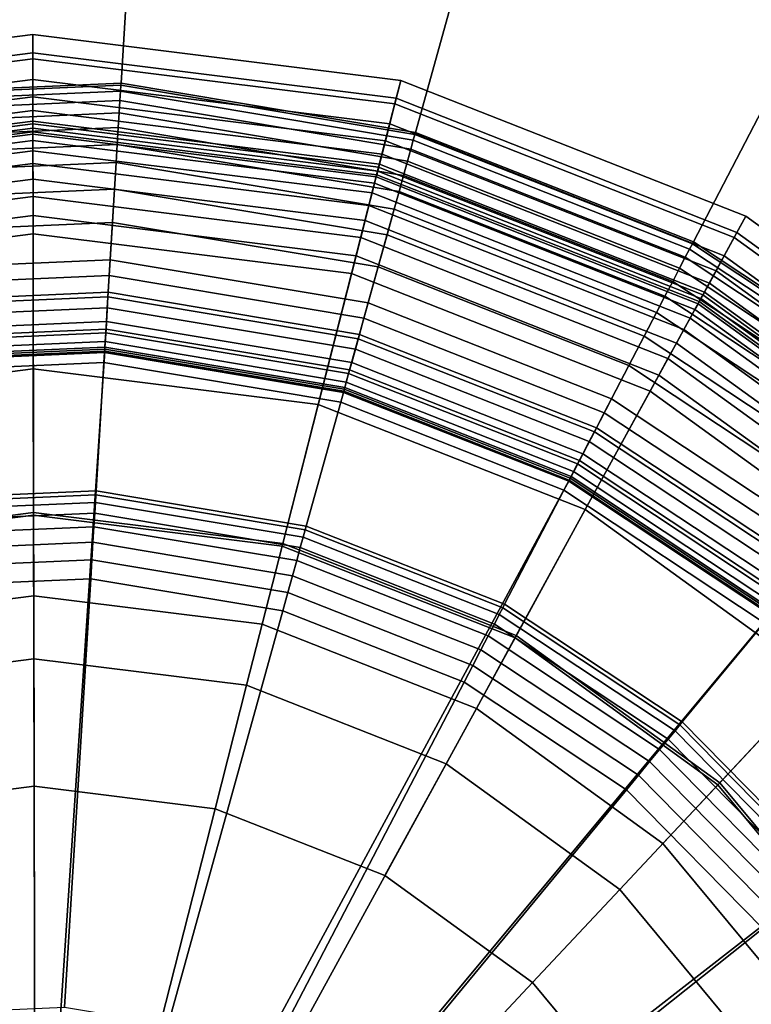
# Model space of a CAD drawing. Extents: x -43.1 to 43.1, y -41.3 to 41.3.
# Tile 461 of 656: x 17.833 to 18.437, y 4.83 to 5.642. Entities that reach past the tile are written whole.
import ezdxf

# ---------------------------------------------------------------- set-up
doc = ezdxf.new("R2010")
doc.units = 0
for name, color, linetype in [('LAMP', 7, 'CONTINUOUS'), ('LAMP_SUPPORT', 18, 'CONTINUOUS'), ('METAL_BASE', 254, 'CONTINUOUS')]:
    doc.layers.add(name, color=color, linetype=linetype)

msp = doc.modelspace()

# ---------------------------------------------------------------- linework, layer by layer
at = {"layer": 'LAMP'}
for points in [[(17.5408, 5.5912, 51.8637), (17.8442, 5.63, 51.8637), (17.8442, 5.6148, 51.9815), (17.5446, 5.5764, 51.9815)], [(17.5458, 5.5718, 51.6079), (17.8442, 5.61, 51.6079), (17.8442, 5.63, 51.8637), (17.5408, 5.5912, 51.8637)], [(17.8442, 5.63, 51.8637), (18.1477, 5.5922, 51.8637), (18.1439, 5.5774, 51.9815), (17.8442, 5.6148, 51.9815)], [(17.8442, 5.61, 51.6079), (18.1427, 5.5728, 51.6079), (18.1477, 5.5922, 51.8637), (17.8442, 5.63, 51.8637)], [(17.5446, 5.5764, 51.9815), (17.8442, 5.6148, 51.9815), (17.8443, 5.5562, 52.1042), (17.5593, 5.5196, 52.1042)], [(17.8442, 5.6148, 51.9815), (18.1439, 5.5774, 51.9815), (18.1294, 5.5206, 52.1042), (17.8443, 5.5562, 52.1042)], [(17.5501, 5.5552, 51.3235), (17.8442, 5.5928, 51.3235), (17.8442, 5.61, 51.6079), (17.5458, 5.5718, 51.6079)], [(17.8442, 5.5928, 51.3235), (18.1385, 5.5562, 51.3235), (18.1427, 5.5728, 51.6079), (17.8442, 5.61, 51.6079)], [(17.5537, 5.5414, 51.0232), (17.8443, 5.5786, 51.0232), (17.8442, 5.5928, 51.3235), (17.5501, 5.5552, 51.3235)], [(17.8443, 5.5786, 51.0232), (18.135, 5.5424, 51.0232), (18.1385, 5.5562, 51.3235), (17.8442, 5.5928, 51.3235)], [(18.1427, 5.5728, 51.6079), (18.4226, 5.4625, 51.6079), (18.4323, 5.4801, 51.8637), (18.1477, 5.5922, 51.8637)], [(18.1477, 5.5922, 51.8637), (18.4323, 5.4801, 51.8637), (18.4249, 5.4667, 51.9815), (18.1439, 5.5774, 51.9815)], [(17.5565, 5.5303, 50.7202), (17.8443, 5.5672, 50.7202), (17.8443, 5.5786, 51.0232), (17.5537, 5.5414, 51.0232)], [(17.8443, 5.5672, 50.7202), (18.1322, 5.5313, 50.7202), (18.135, 5.5424, 51.0232), (17.8443, 5.5786, 51.0232)], [(18.1439, 5.5774, 51.9815), (18.4249, 5.4667, 51.9815), (18.3968, 5.4153, 52.1042), (18.1294, 5.5206, 52.1042)], [(18.1385, 5.5562, 51.3235), (18.4144, 5.4475, 51.3235), (18.4226, 5.4625, 51.6079), (18.1427, 5.5728, 51.6079)], [(17.5587, 5.522, 50.4272), (17.8443, 5.5586, 50.4272), (17.8443, 5.5672, 50.7202), (17.5565, 5.5303, 50.7202)], [(17.8443, 5.5586, 50.4272), (18.13, 5.523, 50.4272), (18.1322, 5.5313, 50.7202), (17.8443, 5.5672, 50.7202)], [(17.5601, 5.5164, 50.1573), (17.8443, 5.5528, 50.1573), (17.8443, 5.5586, 50.4272), (17.5587, 5.522, 50.4272)], [(17.5593, 5.5196, 52.1042), (17.8443, 5.5562, 52.1042), (17.8444, 5.4655, 52.2234), (17.582, 5.4319, 52.2234)], [(17.8443, 5.5528, 50.1573), (18.1286, 5.5173, 50.1573), (18.13, 5.523, 50.4272), (17.8443, 5.5586, 50.4272)], [(17.8443, 5.5562, 52.1042), (18.1294, 5.5206, 52.1042), (18.107, 5.4328, 52.2234), (17.8444, 5.4655, 52.2234)], [(18.135, 5.5424, 51.0232), (18.4076, 5.435, 51.0232), (18.4144, 5.4475, 51.3235), (18.1385, 5.5562, 51.3235)], [(17.5609, 5.5134, 49.9233), (17.8443, 5.5497, 49.9233), (17.8443, 5.5528, 50.1573), (17.5601, 5.5164, 50.1573)], [(17.5614, 5.5115, 49.9082), (17.8443, 5.5477, 49.9082), (17.8443, 5.5497, 49.9233), (17.5609, 5.5134, 49.9233)], [(17.5627, 5.5064, 49.8943), (17.8443, 5.5425, 49.8943), (17.8443, 5.5477, 49.9082), (17.5614, 5.5115, 49.9082)], [(17.8443, 5.5497, 49.9233), (18.1278, 5.5144, 49.9233), (18.1286, 5.5173, 50.1573), (17.8443, 5.5528, 50.1573)], [(17.8443, 5.5477, 49.9082), (18.1274, 5.5125, 49.9082), (18.1278, 5.5144, 49.9233), (17.8443, 5.5497, 49.9233)], [(17.8443, 5.5425, 49.8943), (18.1261, 5.5074, 49.8943), (18.1274, 5.5125, 49.9082), (17.8443, 5.5477, 49.9082)], [(17.5648, 5.4984, 49.8822), (17.8443, 5.5342, 49.8822), (17.8443, 5.5425, 49.8943), (17.5627, 5.5064, 49.8943)], [(17.8443, 5.5342, 49.8822), (18.124, 5.4994, 49.8822), (18.1261, 5.5074, 49.8943), (17.8443, 5.5425, 49.8943)], [(18.1322, 5.5313, 50.7202), (18.4021, 5.425, 50.7202), (18.4076, 5.435, 51.0232), (18.135, 5.5424, 51.0232)], [(17.5674, 5.488, 49.8722), (17.8443, 5.5235, 49.8722), (17.8443, 5.5342, 49.8822), (17.5648, 5.4984, 49.8822)], [(17.8443, 5.5235, 49.8722), (18.1214, 5.489, 49.8722), (18.124, 5.4994, 49.8822), (17.8443, 5.5342, 49.8822)], [(18.13, 5.523, 50.4272), (18.398, 5.4174, 50.4272), (18.4021, 5.425, 50.7202), (18.1322, 5.5313, 50.7202)], [(17.5706, 5.4757, 49.8647), (17.8444, 5.5107, 49.8647), (17.8443, 5.5235, 49.8722), (17.5674, 5.488, 49.8722)], [(17.8444, 5.5107, 49.8647), (18.1182, 5.4766, 49.8647), (18.1214, 5.489, 49.8722), (17.8443, 5.5235, 49.8722)], [(18.1286, 5.5173, 50.1573), (18.3952, 5.4123, 50.1573), (18.398, 5.4174, 50.4272), (18.13, 5.523, 50.4272)], [(18.1294, 5.5206, 52.1042), (18.3968, 5.4153, 52.1042), (18.3533, 5.3358, 52.2234), (18.107, 5.4328, 52.2234)], [(18.1274, 5.5125, 49.9082), (18.3928, 5.408, 49.9082), (18.3937, 5.4097, 49.9233), (18.1278, 5.5144, 49.9233)], [(18.1278, 5.5144, 49.9233), (18.3937, 5.4097, 49.9233), (18.3952, 5.4123, 50.1573), (18.1286, 5.5173, 50.1573)], [(17.5743, 5.4617, 49.8601), (17.8444, 5.4963, 49.8601), (17.8444, 5.5107, 49.8647), (17.5706, 5.4757, 49.8647)], [(17.8444, 5.4963, 49.8601), (18.1147, 5.4626, 49.8601), (18.1182, 5.4766, 49.8647), (17.8444, 5.5107, 49.8647)], [(18.124, 5.4994, 49.8822), (18.3863, 5.3961, 49.8822), (18.3902, 5.4033, 49.8943), (18.1261, 5.5074, 49.8943)], [(18.1261, 5.5074, 49.8943), (18.3902, 5.4033, 49.8943), (18.3928, 5.408, 49.9082), (18.1274, 5.5125, 49.9082)], [(18.1214, 5.489, 49.8722), (18.3811, 5.3867, 49.8722), (18.3863, 5.3961, 49.8822), (18.124, 5.4994, 49.8822)], [(17.5782, 5.4466, 49.8588), (17.8444, 5.4807, 49.8588), (17.8444, 5.4963, 49.8601), (17.5743, 5.4617, 49.8601)], [(17.8444, 5.4807, 49.8588), (18.1108, 5.4475, 49.8588), (18.1147, 5.4626, 49.8601), (17.8444, 5.4963, 49.8601)], [(18.1182, 5.4766, 49.8647), (18.375, 5.3755, 49.8647), (18.3811, 5.3867, 49.8722), (18.1214, 5.489, 49.8722)], [(17.6395, 5.2095, 49.8664), (17.8448, 5.2358, 49.8664), (17.8444, 5.4807, 49.8588), (17.5782, 5.4466, 49.8588)], [(17.8448, 5.2358, 49.8664), (18.0503, 5.2102, 49.8664), (18.1108, 5.4475, 49.8588), (17.8444, 5.4807, 49.8588)], [(18.1147, 5.4626, 49.8601), (18.368, 5.3628, 49.8601), (18.375, 5.3755, 49.8647), (18.1182, 5.4766, 49.8647)], [(18.4226, 5.4625, 51.6079), (18.6663, 5.2861, 51.6079), (18.68, 5.3008, 51.8637), (18.4323, 5.4801, 51.8637)], [(18.4323, 5.4801, 51.8637), (18.68, 5.3008, 51.8637), (18.6696, 5.2896, 51.9815), (18.4249, 5.4667, 51.9815)], [(17.582, 5.4319, 52.2234), (17.8444, 5.4655, 52.2234), (17.8446, 5.3542, 52.3306), (17.6098, 5.3241, 52.3306)], [(17.8444, 5.4655, 52.2234), (18.107, 5.4328, 52.2234), (18.0796, 5.325, 52.3306), (17.8446, 5.3542, 52.3306)], [(18.4249, 5.4667, 51.9815), (18.6696, 5.2896, 51.9815), (18.6296, 5.2468, 52.1042), (18.3968, 5.4153, 52.1042)], [(18.1108, 5.4475, 49.8588), (18.3605, 5.3491, 49.8588), (18.368, 5.3628, 49.8601), (18.1147, 5.4626, 49.8601)], [(18.4144, 5.4475, 51.3235), (18.6546, 5.2736, 51.3235), (18.6663, 5.2861, 51.6079), (18.4226, 5.4625, 51.6079)], [(18.0503, 5.2102, 49.8664), (18.2429, 5.1343, 49.8664), (18.3605, 5.3491, 49.8588), (18.1108, 5.4475, 49.8588)], [(18.4076, 5.435, 51.0232), (18.6449, 5.2632, 51.0232), (18.6546, 5.2736, 51.3235), (18.4144, 5.4475, 51.3235)], [(18.107, 5.4328, 52.2234), (18.3533, 5.3358, 52.2234), (18.2998, 5.2382, 52.3306), (18.0796, 5.325, 52.3306)], [(18.4021, 5.425, 50.7202), (18.6371, 5.2549, 50.7202), (18.6449, 5.2632, 51.0232), (18.4076, 5.435, 51.0232)], [(18.398, 5.4174, 50.4272), (18.6312, 5.2486, 50.4272), (18.6371, 5.2549, 50.7202), (18.4021, 5.425, 50.7202)], [(18.3952, 5.4123, 50.1573), (18.6272, 5.2443, 50.1573), (18.6312, 5.2486, 50.4272), (18.398, 5.4174, 50.4272)], [(18.3968, 5.4153, 52.1042), (18.6296, 5.2468, 52.1042), (18.5676, 5.1806, 52.2234), (18.3533, 5.3358, 52.2234)], [(18.3928, 5.408, 49.9082), (18.6238, 5.2407, 49.9082), (18.6251, 5.2421, 49.9233), (18.3937, 5.4097, 49.9233)], [(18.3937, 5.4097, 49.9233), (18.6251, 5.2421, 49.9233), (18.6272, 5.2443, 50.1573), (18.3952, 5.4123, 50.1573)], [(18.3863, 5.3961, 49.8822), (18.6146, 5.2308, 49.8822), (18.6202, 5.2368, 49.8943), (18.3902, 5.4033, 49.8943)], [(18.3902, 5.4033, 49.8943), (18.6202, 5.2368, 49.8943), (18.6238, 5.2407, 49.9082), (18.3928, 5.408, 49.9082)], [(18.3811, 5.3867, 49.8722), (18.6072, 5.223, 49.8722), (18.6146, 5.2308, 49.8822), (18.3863, 5.3961, 49.8822)], [(18.375, 5.3755, 49.8647), (18.5985, 5.2137, 49.8647), (18.6072, 5.223, 49.8722), (18.3811, 5.3867, 49.8722)], [(18.368, 5.3628, 49.8601), (18.5887, 5.2031, 49.8601), (18.5985, 5.2137, 49.8647), (18.375, 5.3755, 49.8647)], [(18.3605, 5.3491, 49.8588), (18.578, 5.1917, 49.8588), (18.5887, 5.2031, 49.8601), (18.368, 5.3628, 49.8601)], [(17.6098, 5.3241, 52.3306), (17.8446, 5.3542, 52.3306), (17.8449, 5.2336, 52.4176), (17.64, 5.2074, 52.4176)], [(17.8446, 5.3542, 52.3306), (18.0796, 5.325, 52.3306), (18.0498, 5.2081, 52.4176), (17.8449, 5.2336, 52.4176)], [(18.2429, 5.1343, 49.8664), (18.4107, 5.0129, 49.8664), (18.578, 5.1917, 49.8588), (18.3605, 5.3491, 49.8588)], [(18.3533, 5.3358, 52.2234), (18.5676, 5.1806, 52.2234), (18.4916, 5.0994, 52.3306), (18.2998, 5.2382, 52.3306)], [(18.0796, 5.325, 52.3306), (18.2998, 5.2382, 52.3306), (18.2419, 5.1324, 52.4176), (18.0498, 5.2081, 52.4176)], [(18.2998, 5.2382, 52.3306), (18.4916, 5.0994, 52.3306), (18.4092, 5.0113, 52.4176), (18.2419, 5.1324, 52.4176)], [(17.6566, 5.1431, 49.367), (17.845, 5.1672, 49.367), (17.8448, 5.2358, 49.8664), (17.6395, 5.2095, 49.8664)], [(17.64, 5.2074, 52.4176), (17.8449, 5.2336, 52.4176), (17.8451, 5.1151, 52.4759), (17.6697, 5.0926, 52.4759)], [(17.845, 5.1672, 49.367), (18.0334, 5.1438, 49.367), (18.0503, 5.2102, 49.8664), (17.8448, 5.2358, 49.8664)], [(17.8449, 5.2336, 52.4176), (18.0498, 5.2081, 52.4176), (18.0205, 5.0933, 52.4759), (17.8451, 5.1151, 52.4759)], [(18.0498, 5.2081, 52.4176), (18.2419, 5.1324, 52.4176), (18.185, 5.0285, 52.4759), (18.0205, 5.0933, 52.4759)], [(18.0334, 5.1438, 49.367), (18.21, 5.0742, 49.367), (18.2429, 5.1343, 49.8664), (18.0503, 5.2102, 49.8664)], [(18.4107, 5.0129, 49.8664), (18.5429, 4.8536, 49.8664), (18.7494, 4.9852, 49.8588), (18.578, 5.1917, 49.8588)], [(17.6566, 5.1431, 49.367), (17.8463, 4.4098, 49.367), (17.845, 5.1672, 49.367)], [(18.0334, 5.1438, 49.367), (17.845, 5.1672, 49.367), (17.8463, 4.4098, 49.367), (18.21, 5.0742, 49.367)], [(17.4802, 5.0729, 49.367), (17.3268, 4.961, 49.367), (17.8463, 4.4098, 49.367), (17.6566, 5.1431, 49.367)], [(18.2419, 5.1324, 52.4176), (18.4092, 5.0113, 52.4176), (18.3282, 4.9248, 52.4759), (18.185, 5.0285, 52.4759)], [(18.21, 5.0742, 49.367), (18.3638, 4.9629, 49.367), (18.4107, 5.0129, 49.8664), (18.2429, 5.1343, 49.8664)], [(17.6697, 5.0926, 52.4759), (17.8451, 5.1151, 52.4759), (17.8452, 5.01, 52.4972), (17.696, 4.9909, 52.4972)], [(17.8451, 5.1151, 52.4759), (18.0205, 5.0933, 52.4759), (17.9945, 4.9914, 52.4972), (17.8452, 5.01, 52.4972)], [(18.0205, 5.0933, 52.4759), (18.185, 5.0285, 52.4759), (18.1345, 4.9363, 52.4972), (17.9945, 4.9914, 52.4972)], [(18.4916, 5.0994, 52.3306), (18.6428, 4.9172, 52.3306), (18.5411, 4.8525, 52.4176), (18.4092, 5.0113, 52.4176)], [(18.3638, 4.9629, 49.367), (18.21, 5.0742, 49.367), (17.8463, 4.4098, 49.367), (18.4851, 4.8168, 49.367)], [(18.185, 5.0285, 52.4759), (18.3282, 4.9248, 52.4759), (18.2564, 4.8481, 52.4972), (18.1345, 4.9363, 52.4972)], [(18.4092, 5.0113, 52.4176), (18.5411, 4.8525, 52.4176), (18.4411, 4.7888, 52.4759), (18.3282, 4.9248, 52.4759)], [(18.3638, 4.9629, 49.367), (18.4851, 4.8168, 49.367), (18.5429, 4.8536, 49.8664), (18.4107, 5.0129, 49.8664)], [(17.5562, 4.9353, 52.4972), (17.696, 4.9909, 52.4972), (17.8452, 5.01, 52.4972), (17.8463, 4.4098, 52.4972)], [(17.8452, 5.01, 52.4972), (17.9945, 4.9914, 52.4972), (17.8463, 4.4098, 52.4972)], [(18.1345, 4.9363, 52.4972), (18.2564, 4.8481, 52.4972), (17.8463, 4.4098, 52.4972), (17.9945, 4.9914, 52.4972)], [(17.2061, 4.8145, 49.367), (17.1255, 4.6426, 49.367), (17.8463, 4.4098, 49.367), (17.3268, 4.961, 49.367)], [(17.4347, 4.8466, 52.4972), (17.5562, 4.9353, 52.4972), (17.8463, 4.4098, 52.4972), (17.339, 4.7305, 52.4972)], [(18.3282, 4.9248, 52.4759), (18.4411, 4.7888, 52.4759), (18.3525, 4.7323, 52.4972), (18.2564, 4.8481, 52.4972)], [(18.3525, 4.7323, 52.4972), (18.4168, 4.5963, 52.4972), (17.8463, 4.4098, 52.4972), (18.2564, 4.8481, 52.4972)]]:
    msp.add_3dface(points, dxfattribs=at)
at = {"layer": 'LAMP_SUPPORT'}
for points in [[(17.917, 5.5899, 46.2099), (17.671, 5.5792, 46.2099), (17.6713, 5.5775, 46.1948), (17.9169, 5.5882, 46.1948)], [(17.917, 5.5899, 49.6738), (17.671, 5.5792, 49.6738), (17.671, 5.5792, 46.2099), (17.917, 5.5899, 46.2099)], [(17.9169, 5.5882, 49.6888), (17.6713, 5.5775, 49.6888), (17.671, 5.5792, 49.6738), (17.917, 5.5899, 49.6738)], [(17.9169, 5.5882, 46.1948), (17.6713, 5.5775, 46.1948), (17.672, 5.5726, 46.181), (17.9166, 5.5832, 46.181)], [(17.9166, 5.5832, 49.7026), (17.672, 5.5726, 49.7026), (17.6713, 5.5775, 49.6888), (17.9169, 5.5882, 49.6888)], [(18.1593, 5.5476, 46.1948), (17.9169, 5.5882, 46.1948), (17.9166, 5.5832, 46.181), (18.158, 5.5429, 46.181)], [(18.158, 5.5428, 49.7026), (17.9166, 5.5832, 49.7026), (17.9169, 5.5882, 49.6888), (18.1593, 5.5476, 49.6888)], [(18.1598, 5.5493, 46.2099), (17.917, 5.5899, 46.2099), (17.9169, 5.5882, 46.1948), (18.1593, 5.5476, 46.1948)], [(18.1593, 5.5476, 49.6888), (17.9169, 5.5882, 49.6888), (17.917, 5.5899, 49.6738), (18.1598, 5.5493, 49.6738)], [(18.1598, 5.5493, 49.6738), (17.917, 5.5899, 49.6738), (17.917, 5.5899, 46.2099), (18.1598, 5.5493, 46.2099)], [(17.9166, 5.5832, 46.181), (17.672, 5.5726, 46.181), (17.6732, 5.5649, 46.1688), (17.9161, 5.5755, 46.1688)], [(17.9161, 5.5755, 49.7148), (17.6732, 5.5649, 49.7148), (17.672, 5.5726, 49.7026), (17.9166, 5.5832, 49.7026)], [(18.158, 5.5429, 46.181), (17.9166, 5.5832, 46.181), (17.9161, 5.5755, 46.1688), (18.1559, 5.5354, 46.1688)], [(18.1559, 5.5354, 49.7148), (17.9161, 5.5755, 49.7148), (17.9166, 5.5832, 49.7026), (18.158, 5.5428, 49.7026)], [(17.9161, 5.5755, 46.1688), (17.6732, 5.5649, 46.1688), (17.6747, 5.5548, 46.1587), (17.9155, 5.5654, 46.1587)], [(17.9155, 5.5654, 49.725), (17.6747, 5.5548, 49.725), (17.6732, 5.5649, 49.7148), (17.9161, 5.5755, 49.7148)], [(18.1559, 5.5354, 46.1688), (17.9161, 5.5755, 46.1688), (17.9155, 5.5654, 46.1587), (18.1532, 5.5256, 46.1587)], [(18.1532, 5.5256, 49.725), (17.9155, 5.5654, 49.725), (17.9161, 5.5755, 49.7148), (18.1559, 5.5354, 49.7148)], [(17.9155, 5.5654, 46.1587), (17.6747, 5.5548, 46.1587), (17.6765, 5.5428, 46.1509), (17.9147, 5.5532, 46.1509)], [(17.9147, 5.5532, 49.7328), (17.6765, 5.5428, 49.7328), (17.6747, 5.5548, 49.725), (17.9155, 5.5654, 49.725)], [(18.1532, 5.5256, 46.1587), (17.9155, 5.5654, 46.1587), (17.9147, 5.5532, 46.1509), (18.15, 5.5138, 46.1509)], [(18.15, 5.5138, 49.7328), (17.9147, 5.5532, 49.7328), (17.9155, 5.5654, 49.725), (18.1532, 5.5256, 49.725)], [(17.9147, 5.5532, 46.1509), (17.6765, 5.5428, 46.1509), (17.6785, 5.5291, 46.146), (17.9139, 5.5394, 46.146)], [(17.9139, 5.5394, 49.7377), (17.6785, 5.5291, 49.7377), (17.6765, 5.5428, 49.7328), (17.9147, 5.5532, 49.7328)], [(18.15, 5.5138, 46.1509), (17.9147, 5.5532, 46.1509), (17.9139, 5.5394, 46.146), (18.1463, 5.5005, 46.146)], [(18.1463, 5.5005, 49.7377), (17.9139, 5.5394, 49.7377), (17.9147, 5.5532, 49.7328), (18.15, 5.5138, 49.7328)], [(18.3881, 5.4575, 46.1948), (18.1593, 5.5476, 46.1948), (18.158, 5.5429, 46.181), (18.3858, 5.4531, 46.181)], [(18.3858, 5.4531, 49.7026), (18.158, 5.5428, 49.7026), (18.1593, 5.5476, 49.6888), (18.3881, 5.4575, 49.6888)], [(18.3889, 5.4591, 46.2099), (18.1598, 5.5493, 46.2099), (18.1593, 5.5476, 46.1948), (18.3881, 5.4575, 46.1948)], [(18.3881, 5.4575, 49.6888), (18.1593, 5.5476, 49.6888), (18.1598, 5.5493, 49.6738), (18.3889, 5.4591, 49.6738)], [(18.3889, 5.4591, 49.6738), (18.1598, 5.5493, 49.6738), (18.1598, 5.5493, 46.2099), (18.3889, 5.4591, 46.2099)], [(17.9139, 5.5394, 46.146), (17.6785, 5.5291, 46.146), (17.6807, 5.5142, 46.1442), (17.913, 5.5244, 46.1442)], [(17.913, 5.5244, 49.7394), (17.6807, 5.5142, 49.7394), (17.6785, 5.5291, 49.7377), (17.9139, 5.5394, 49.7377)], [(18.1463, 5.5005, 46.146), (17.9139, 5.5394, 46.146), (17.913, 5.5244, 46.1442), (18.1422, 5.486, 46.1442)], [(18.1422, 5.486, 49.7394), (17.913, 5.5244, 49.7394), (17.9139, 5.5394, 49.7377), (18.1463, 5.5005, 49.7377)], [(18.3858, 5.4531, 46.181), (18.158, 5.5429, 46.181), (18.1559, 5.5354, 46.1688), (18.3822, 5.4463, 46.1688)], [(18.3822, 5.4463, 49.7148), (18.1559, 5.5354, 49.7148), (18.158, 5.5428, 49.7026), (18.3858, 5.4531, 49.7026)], [(18.3822, 5.4463, 46.1688), (18.1559, 5.5354, 46.1688), (18.1532, 5.5256, 46.1587), (18.3775, 5.4372, 46.1587)], [(18.3775, 5.4372, 49.725), (18.1532, 5.5256, 49.725), (18.1559, 5.5354, 49.7148), (18.3822, 5.4463, 49.7148)], [(17.913, 5.5244, 46.1442), (17.6807, 5.5142, 46.1442), (17.684, 5.4925, 46.1425), (17.9116, 5.5025, 46.1425)], [(17.9073, 5.4313, 49.7394), (17.6945, 5.422, 49.7394), (17.6807, 5.5142, 49.7394), (17.913, 5.5244, 49.7394)], [(18.1173, 5.3961, 49.7394), (17.9073, 5.4313, 49.7394), (17.913, 5.5244, 49.7394), (18.1422, 5.486, 49.7394)], [(18.1422, 5.486, 46.1442), (17.913, 5.5244, 46.1442), (17.9116, 5.5025, 46.1425), (18.1364, 5.4649, 46.1425)], [(18.3775, 5.4372, 46.1587), (18.1532, 5.5256, 46.1587), (18.15, 5.5138, 46.1509), (18.3719, 5.4264, 46.1509)], [(18.3719, 5.4264, 49.7328), (18.15, 5.5138, 49.7328), (18.1532, 5.5256, 49.725), (18.3775, 5.4372, 49.725)], [(18.3719, 5.4264, 46.1509), (18.15, 5.5138, 46.1509), (18.1463, 5.5005, 46.146), (18.3655, 5.4141, 46.146)], [(18.3655, 5.4141, 49.7377), (18.1463, 5.5005, 49.7377), (18.15, 5.5138, 49.7328), (18.3719, 5.4264, 49.7328)], [(17.9116, 5.5025, 46.1425), (17.684, 5.4925, 46.1425), (17.688, 5.4653, 46.1378), (17.9099, 5.475, 46.1378)], [(18.1364, 5.4649, 46.1425), (17.9116, 5.5025, 46.1425), (17.9099, 5.475, 46.1378), (18.129, 5.4383, 46.1378)], [(18.3655, 5.4141, 46.146), (18.1463, 5.5005, 46.146), (18.1422, 5.486, 46.1442), (18.3585, 5.4008, 46.1442)], [(18.3585, 5.4008, 49.7394), (18.1422, 5.486, 49.7394), (18.1463, 5.5005, 49.7377), (18.3655, 5.4141, 49.7377)], [(18.3155, 5.3181, 49.7394), (18.1173, 5.3961, 49.7394), (18.1422, 5.486, 49.7394), (18.3585, 5.4008, 49.7394)], [(18.3585, 5.4008, 46.1442), (18.1422, 5.486, 46.1442), (18.1364, 5.4649, 46.1425), (18.3484, 5.3813, 46.1425)], [(17.9099, 5.475, 46.1378), (17.688, 5.4653, 46.1378), (17.6926, 5.4348, 46.1302), (17.9081, 5.4442, 46.1302)], [(18.129, 5.4383, 46.1378), (17.9099, 5.475, 46.1378), (17.9081, 5.4442, 46.1302), (18.1208, 5.4086, 46.1302)], [(18.3484, 5.3813, 46.1425), (18.1364, 5.4649, 46.1425), (18.129, 5.4383, 46.1378), (18.3357, 5.3569, 46.1378)], [(18.5931, 5.3218, 46.1948), (18.3881, 5.4575, 46.1948), (18.3858, 5.4531, 46.181), (18.5899, 5.318, 46.181)], [(18.5899, 5.318, 49.7026), (18.3858, 5.4531, 49.7026), (18.3881, 5.4575, 49.6888), (18.5931, 5.3218, 49.6888)], [(18.5942, 5.3232, 46.2099), (18.3889, 5.4591, 46.2099), (18.3881, 5.4575, 46.1948), (18.5931, 5.3218, 46.1948)], [(18.5931, 5.3218, 49.6888), (18.3881, 5.4575, 49.6888), (18.3889, 5.4591, 49.6738), (18.5942, 5.3232, 49.6738)], [(18.5942, 5.3232, 49.6738), (18.3889, 5.4591, 49.6738), (18.3889, 5.4591, 46.2099), (18.5942, 5.3232, 46.2099)], [(18.5899, 5.318, 46.181), (18.3858, 5.4531, 46.181), (18.3822, 5.4463, 46.1688), (18.585, 5.312, 46.1688)], [(18.585, 5.312, 49.7148), (18.3822, 5.4463, 49.7148), (18.3858, 5.4531, 49.7026), (18.5899, 5.318, 49.7026)], [(17.9081, 5.4442, 46.1302), (17.6926, 5.4348, 46.1302), (17.6971, 5.4045, 46.1202), (17.9062, 5.4137, 46.1202)], [(18.1208, 5.4086, 46.1302), (17.9081, 5.4442, 46.1302), (17.9062, 5.4137, 46.1202), (18.1126, 5.3791, 46.1202)], [(18.585, 5.312, 46.1688), (18.3822, 5.4463, 46.1688), (18.3775, 5.4372, 46.1587), (18.5785, 5.3042, 46.1587)], [(18.5785, 5.3042, 49.725), (18.3775, 5.4372, 49.725), (18.3822, 5.4463, 49.7148), (18.585, 5.312, 49.7148)], [(18.3357, 5.3569, 46.1378), (18.129, 5.4383, 46.1378), (18.1208, 5.4086, 46.1302), (18.3215, 5.3296, 46.1302)], [(18.5785, 5.3042, 46.1587), (18.3775, 5.4372, 46.1587), (18.3719, 5.4264, 46.1509), (18.5707, 5.2948, 46.1509)], [(18.5707, 5.2948, 49.7328), (18.3719, 5.4264, 49.7328), (18.3775, 5.4372, 49.725), (18.5785, 5.3042, 49.725)], [(17.9064, 5.4174, 49.7378), (17.6966, 5.4082, 49.7378), (17.6945, 5.422, 49.7394), (17.9073, 5.4313, 49.7394)], [(18.1136, 5.3827, 49.7378), (17.9064, 5.4174, 49.7378), (17.9073, 5.4313, 49.7394), (18.1173, 5.3961, 49.7394)], [(18.5707, 5.2948, 46.1509), (18.3719, 5.4264, 46.1509), (18.3655, 5.4141, 46.146), (18.562, 5.2841, 46.146)], [(18.562, 5.2841, 49.7377), (18.3655, 5.4141, 49.7377), (18.3719, 5.4264, 49.7328), (18.5707, 5.2948, 49.7328)], [(17.9056, 5.4046, 49.7333), (17.6985, 5.3955, 49.7333), (17.6966, 5.4082, 49.7378), (17.9064, 5.4174, 49.7378)], [(18.1102, 5.3704, 49.7333), (17.9056, 5.4046, 49.7333), (17.9064, 5.4174, 49.7378), (18.1136, 5.3827, 49.7378)], [(17.9062, 5.4137, 46.1202), (17.6971, 5.4045, 46.1202), (17.7011, 5.3781, 46.1081), (17.9046, 5.387, 46.1081)], [(18.1126, 5.3791, 46.1202), (17.9062, 5.4137, 46.1202), (17.9046, 5.387, 46.1081), (18.1055, 5.3534, 46.1081)], [(18.3215, 5.3296, 46.1302), (18.1208, 5.4086, 46.1302), (18.1126, 5.3791, 46.1202), (18.3073, 5.3024, 46.1202)], [(18.562, 5.2841, 46.146), (18.3655, 5.4141, 46.146), (18.3585, 5.4008, 46.1442), (18.5524, 5.2725, 46.1442)], [(18.5524, 5.2725, 49.7394), (18.3585, 5.4008, 49.7394), (18.3655, 5.4141, 49.7377), (18.562, 5.2841, 49.7377)], [(17.905, 5.3933, 49.7261), (17.7001, 5.3843, 49.7261), (17.6985, 5.3955, 49.7333), (17.9056, 5.4046, 49.7333)], [(18.1072, 5.3594, 49.7261), (17.905, 5.3933, 49.7261), (17.9056, 5.4046, 49.7333), (18.1102, 5.3704, 49.7333)], [(18.4931, 5.2005, 49.7394), (18.3155, 5.3181, 49.7394), (18.3585, 5.4008, 49.7394), (18.5524, 5.2725, 49.7394)], [(18.5524, 5.2725, 46.1442), (18.3585, 5.4008, 46.1442), (18.3484, 5.3813, 46.1425), (18.5384, 5.2556, 46.1425)], [(17.9044, 5.3839, 49.7167), (17.7015, 5.375, 49.7167), (17.7001, 5.3843, 49.7261), (17.905, 5.3933, 49.7261)], [(18.1046, 5.3503, 49.7167), (17.9044, 5.3839, 49.7167), (17.905, 5.3933, 49.7261), (18.1072, 5.3594, 49.7261)], [(18.309, 5.3057, 49.7378), (18.1136, 5.3827, 49.7378), (18.1173, 5.3961, 49.7394), (18.3155, 5.3181, 49.7394)], [(17.9046, 5.387, 46.1081), (17.7011, 5.3781, 46.1081), (17.7039, 5.359, 46.0942), (17.9034, 5.3677, 46.0942)], [(17.9039, 5.3767, 49.7054), (17.7026, 5.3679, 49.7054), (17.7015, 5.375, 49.7167), (17.9044, 5.3839, 49.7167)], [(18.1055, 5.3534, 46.1081), (17.9046, 5.387, 46.1081), (17.9034, 5.3677, 46.0942), (18.1003, 5.3347, 46.0942)], [(18.1027, 5.3434, 49.7054), (17.9039, 5.3767, 49.7054), (17.9044, 5.3839, 49.7167), (18.1046, 5.3503, 49.7167)], [(17.9037, 5.3721, 49.6925), (17.7033, 5.3633, 49.6925), (17.7026, 5.3679, 49.7054), (17.9039, 5.3767, 49.7054)], [(18.1015, 5.339, 49.6925), (17.9037, 5.3721, 49.6925), (17.9039, 5.3767, 49.7054), (18.1027, 5.3434, 49.7054)], [(18.3073, 5.3024, 46.1202), (18.1126, 5.3791, 46.1202), (18.1055, 5.3534, 46.1081), (18.295, 5.2787, 46.1081)], [(18.3031, 5.2943, 49.7333), (18.1102, 5.3704, 49.7333), (18.1136, 5.3827, 49.7378), (18.309, 5.3057, 49.7378)], [(18.5384, 5.2556, 46.1425), (18.3484, 5.3813, 46.1425), (18.3357, 5.3569, 46.1378), (18.5209, 5.2343, 46.1378)], [(17.9036, 5.3704, 49.6786), (17.7035, 5.3617, 49.6786), (17.7033, 5.3633, 49.6925), (17.9037, 5.3721, 49.6925)], [(17.9035, 5.3688, 48.7749), (17.7038, 5.3601, 48.7749), (17.7035, 5.3617, 49.6786), (17.9036, 5.3704, 49.6786)], [(17.8416, 4.4381, 48.7749), (17.8252, 4.4277, 48.7749), (17.7038, 5.3601, 48.7749), (17.9035, 5.3688, 48.7749)], [(17.9034, 5.3677, 46.0942), (17.7039, 5.359, 46.0942), (17.7052, 5.3507, 46.0789), (17.9029, 5.3594, 46.0789)], [(17.8416, 4.4381, 48.7749), (17.9035, 5.3688, 48.7749), (18.1006, 5.3358, 48.7749), (18.2866, 5.2625, 48.7749)], [(18.1003, 5.3347, 46.0942), (17.9034, 5.3677, 46.0942), (17.9029, 5.3594, 46.0789), (18.0981, 5.3267, 46.0789)], [(18.1006, 5.3358, 48.7749), (17.9035, 5.3688, 48.7749), (17.9036, 5.3704, 49.6786), (18.101, 5.3374, 49.6786)], [(18.101, 5.3374, 49.6786), (17.9036, 5.3704, 49.6786), (17.9037, 5.3721, 49.6925), (18.1015, 5.339, 49.6925)], [(18.2979, 5.2843, 49.7261), (18.1072, 5.3594, 49.7261), (18.1102, 5.3704, 49.7333), (18.3031, 5.2943, 49.7333)], [(17.9029, 5.3594, 46.0789), (17.7052, 5.3507, 46.0789), (17.7208, 5.2459, 45.0568), (17.8964, 5.2536, 45.0568)], [(18.0981, 5.3267, 46.0789), (17.9029, 5.3594, 46.0789), (17.8964, 5.2536, 45.0568), (18.0697, 5.2246, 45.0568)], [(18.2935, 5.2759, 49.7167), (18.1046, 5.3503, 49.7167), (18.1072, 5.3594, 49.7261), (18.2979, 5.2843, 49.7261)], [(18.295, 5.2787, 46.1081), (18.1055, 5.3534, 46.1081), (18.1003, 5.3347, 46.0942), (18.2861, 5.2616, 46.0942)], [(18.5209, 5.2343, 46.1378), (18.3357, 5.3569, 46.1378), (18.3215, 5.3296, 46.1302), (18.5013, 5.2105, 46.1302)], [(18.2881, 5.2655, 49.6925), (18.1015, 5.339, 49.6925), (18.1027, 5.3434, 49.7054), (18.2902, 5.2695, 49.7054)], [(18.2902, 5.2695, 49.7054), (18.1027, 5.3434, 49.7054), (18.1046, 5.3503, 49.7167), (18.2935, 5.2759, 49.7167)], [(18.2866, 5.2625, 48.7749), (18.1006, 5.3358, 48.7749), (18.101, 5.3374, 49.6786), (18.2873, 5.264, 49.6786)], [(18.2873, 5.264, 49.6786), (18.101, 5.3374, 49.6786), (18.1015, 5.339, 49.6925), (18.2881, 5.2655, 49.6925)], [(18.2861, 5.2616, 46.0942), (18.1003, 5.3347, 46.0942), (18.0981, 5.3267, 46.0789), (18.2822, 5.2542, 46.0789)], [(18.5013, 5.2105, 46.1302), (18.3215, 5.3296, 46.1302), (18.3073, 5.3024, 46.1202), (18.4818, 5.1869, 46.1202)], [(18.2822, 5.2542, 46.0789), (18.0981, 5.3267, 46.0789), (18.0697, 5.2246, 45.0568), (18.2333, 5.1601, 45.0568)], [(18.4842, 5.1898, 49.7378), (18.309, 5.3057, 49.7378), (18.3155, 5.3181, 49.7394), (18.4931, 5.2005, 49.7394)], [(18.476, 5.1799, 49.7333), (18.3031, 5.2943, 49.7333), (18.309, 5.3057, 49.7378), (18.4842, 5.1898, 49.7378)], [(18.4818, 5.1869, 46.1202), (18.3073, 5.3024, 46.1202), (18.295, 5.2787, 46.1081), (18.4648, 5.1663, 46.1081)], [(18.4689, 5.1712, 49.7261), (18.2979, 5.2843, 49.7261), (18.3031, 5.2943, 49.7333), (18.476, 5.1799, 49.7333)], [(18.4648, 5.1663, 46.1081), (18.295, 5.2787, 46.1081), (18.2861, 5.2616, 46.0942), (18.4525, 5.1514, 46.0942)], [(18.4628, 5.1639, 49.7167), (18.2935, 5.2759, 49.7167), (18.2979, 5.2843, 49.7261), (18.4689, 5.1712, 49.7261)], [(18.4583, 5.1583, 49.7054), (18.2902, 5.2695, 49.7054), (18.2935, 5.2759, 49.7167), (18.4628, 5.1639, 49.7167)], [(17.8561, 4.4357, 48.7749), (17.8416, 4.4381, 48.7749), (18.2866, 5.2625, 48.7749), (18.4532, 5.1522, 48.7749)], [(18.4532, 5.1522, 48.7749), (18.2866, 5.2625, 48.7749), (18.2873, 5.264, 49.6786), (18.4543, 5.1535, 49.6786)], [(18.4543, 5.1535, 49.6786), (18.2873, 5.264, 49.6786), (18.2881, 5.2655, 49.6925), (18.4553, 5.1548, 49.6925)], [(18.4553, 5.1548, 49.6925), (18.2881, 5.2655, 49.6925), (18.2902, 5.2695, 49.7054), (18.4583, 5.1583, 49.7054)], [(18.4472, 5.1449, 46.0789), (18.2822, 5.2542, 46.0789), (18.2333, 5.1601, 45.0568), (18.3798, 5.0631, 45.0568)], [(18.4525, 5.1514, 46.0942), (18.2861, 5.2616, 46.0942), (18.2822, 5.2542, 46.0789), (18.4472, 5.1449, 46.0789)], [(17.8964, 5.2536, 45.0568), (17.7208, 5.2459, 45.0568), (17.7213, 5.2427, 45.0415), (17.8962, 5.2503, 45.0415)], [(17.8962, 5.2503, 45.0415), (17.7213, 5.2427, 45.0415), (17.7222, 5.2365, 45.0276), (17.8958, 5.2441, 45.0276)], [(18.0689, 5.2214, 45.0415), (17.8962, 5.2503, 45.0415), (17.8958, 5.2441, 45.0276), (18.0672, 5.2154, 45.0276)], [(18.0697, 5.2246, 45.0568), (17.8964, 5.2536, 45.0568), (17.8962, 5.2503, 45.0415), (18.0689, 5.2214, 45.0415)], [(17.8958, 5.2441, 45.0276), (17.7222, 5.2365, 45.0276), (17.7235, 5.2277, 45.0155), (17.8953, 5.2352, 45.0155)], [(18.0672, 5.2154, 45.0276), (17.8958, 5.2441, 45.0276), (17.8953, 5.2352, 45.0155), (18.0648, 5.2068, 45.0155)], [(17.8953, 5.2352, 45.0155), (17.7235, 5.2277, 45.0155), (17.7252, 5.2167, 45.0055), (17.8946, 5.2241, 45.0055)], [(18.0648, 5.2068, 45.0155), (17.8953, 5.2352, 45.0155), (17.8946, 5.2241, 45.0055), (18.0619, 5.1961, 45.0055)], [(17.8946, 5.2241, 45.0055), (17.7252, 5.2167, 45.0055), (17.7271, 5.2039, 44.9979), (17.8938, 5.2112, 44.9979)], [(18.0619, 5.1961, 45.0055), (17.8946, 5.2241, 45.0055), (17.8938, 5.2112, 44.9979), (18.0584, 5.1837, 44.9979)], [(18.2317, 5.1573, 45.0415), (18.0689, 5.2214, 45.0415), (18.0672, 5.2154, 45.0276), (18.2289, 5.1517, 45.0276)], [(18.2333, 5.1601, 45.0568), (18.0697, 5.2246, 45.0568), (18.0689, 5.2214, 45.0415), (18.2317, 5.1573, 45.0415)], [(18.2289, 5.1517, 45.0276), (18.0672, 5.2154, 45.0276), (18.0648, 5.2068, 45.0155), (18.2248, 5.1438, 45.0155)], [(17.8938, 5.2112, 44.9979), (17.7271, 5.2039, 44.9979), (17.7292, 5.1896, 44.9931), (17.8929, 5.1968, 44.9931)], [(18.0584, 5.1837, 44.9979), (17.8938, 5.2112, 44.9979), (17.8929, 5.1968, 44.9931), (18.0545, 5.1697, 44.9931)], [(18.2248, 5.1438, 45.0155), (18.0648, 5.2068, 45.0155), (18.0619, 5.1961, 45.0055), (18.2196, 5.134, 45.0055)], [(17.8929, 5.1968, 44.9931), (17.7292, 5.1896, 44.9931), (17.7315, 5.1742, 44.9914), (17.892, 5.1812, 44.9914)], [(18.0545, 5.1697, 44.9931), (17.8929, 5.1968, 44.9931), (17.892, 5.1812, 44.9914), (18.0504, 5.1547, 44.9914)], [(18.2196, 5.134, 45.0055), (18.0619, 5.1961, 45.0055), (18.0584, 5.1837, 44.9979), (18.2137, 5.1225, 44.9979)], [(17.892, 5.1812, 44.9914), (17.7315, 5.1742, 44.9914), (17.7839, 4.824, 44.9914), (17.8704, 4.8278, 44.9914)], [(18.0504, 5.1547, 44.9914), (17.892, 5.1812, 44.9914), (17.8704, 4.8278, 44.9914), (17.9557, 4.8135, 44.9914)], [(18.2137, 5.1225, 44.9979), (18.0584, 5.1837, 44.9979), (18.0545, 5.1697, 44.9931), (18.207, 5.1097, 44.9931)], [(18.207, 5.1097, 44.9931), (18.0545, 5.1697, 44.9931), (18.0504, 5.1547, 44.9914), (18.1998, 5.0959, 44.9914)], [(18.3777, 5.0606, 45.0415), (18.2317, 5.1573, 45.0415), (18.2289, 5.1517, 45.0276), (18.3738, 5.0558, 45.0276)], [(18.3798, 5.0631, 45.0568), (18.2333, 5.1601, 45.0568), (18.2317, 5.1573, 45.0415), (18.3777, 5.0606, 45.0415)], [(17.8561, 4.4357, 48.7749), (18.4532, 5.1522, 48.7749), (18.5933, 5.0097, 48.7749)], [(18.1998, 5.0959, 44.9914), (18.0504, 5.1547, 44.9914), (17.9557, 4.8135, 44.9914), (18.0363, 4.7818, 44.9914)], [(18.3738, 5.0558, 45.0276), (18.2289, 5.1517, 45.0276), (18.2248, 5.1438, 45.0155), (18.3681, 5.049, 45.0155)], [(18.3681, 5.049, 45.0155), (18.2248, 5.1438, 45.0155), (18.2196, 5.134, 45.0055), (18.3611, 5.0404, 45.0055)], [(18.5859, 5.0038, 46.0789), (18.4472, 5.1449, 46.0789), (18.3798, 5.0631, 45.0568), (18.503, 4.9378, 45.0568)], [(18.3611, 5.0404, 45.0055), (18.2196, 5.134, 45.0055), (18.2137, 5.1225, 44.9979), (18.3528, 5.0304, 44.9979)], [(18.3528, 5.0304, 44.9979), (18.2137, 5.1225, 44.9979), (18.207, 5.1097, 44.9931), (18.3436, 5.0192, 44.9931)], [(18.3436, 5.0192, 44.9931), (18.207, 5.1097, 44.9931), (18.1998, 5.0959, 44.9914), (18.3337, 5.0072, 44.9914)], [(18.3337, 5.0072, 44.9914), (18.1998, 5.0959, 44.9914), (18.0363, 4.7818, 44.9914), (18.1085, 4.734, 44.9914)], [(18.5004, 4.9358, 45.0415), (18.3777, 5.0606, 45.0415), (18.3738, 5.0558, 45.0276), (18.4955, 4.9319, 45.0276)], [(18.503, 4.9378, 45.0568), (18.3798, 5.0631, 45.0568), (18.3777, 5.0606, 45.0415), (18.5004, 4.9358, 45.0415)], [(18.4955, 4.9319, 45.0276), (18.3738, 5.0558, 45.0276), (18.3681, 5.049, 45.0155), (18.4886, 4.9264, 45.0155)], [(18.4886, 4.9264, 45.0155), (18.3681, 5.049, 45.0155), (18.3611, 5.0404, 45.0055), (18.4799, 4.9194, 45.0055)], [(18.4799, 4.9194, 45.0055), (18.3611, 5.0404, 45.0055), (18.3528, 5.0304, 44.9979), (18.4698, 4.9114, 44.9979)], [(18.4698, 4.9114, 44.9979), (18.3528, 5.0304, 44.9979), (18.3436, 5.0192, 44.9931), (18.4585, 4.9024, 44.9931)], [(18.4585, 4.9024, 44.9931), (18.3436, 5.0192, 44.9931), (18.3337, 5.0072, 44.9914), (18.4463, 4.8927, 44.9914)], [(17.8665, 4.4251, 48.7749), (17.8561, 4.4357, 48.7749), (18.5933, 5.0097, 48.7749), (18.7007, 4.8411, 48.7749)], [(18.4463, 4.8927, 44.9914), (18.3337, 5.0072, 44.9914), (18.1085, 4.734, 44.9914), (18.1691, 4.6722, 44.9914)], [(18.5326, 4.7572, 44.9914), (18.4463, 4.8927, 44.9914), (18.1691, 4.6722, 44.9914), (18.2157, 4.5992, 44.9914)], [(17.8665, 4.4251, 48.7749), (18.7007, 4.8411, 48.7749), (18.7707, 4.6539, 48.7749), (18.8003, 4.4562, 48.7749)]]:
    msp.add_3dface(points, dxfattribs=at)
at = {"layer": 'METAL_BASE'}
for points in [[(27.0036, 32.0474, 30.106), (27.0311, 32.0239, 30.241), (0.867, 1.3896, 30.241), (0.8395, 1.4131, 30.106)], [(27.0311, 32.0239, 29.9709), (27.0036, 32.0474, 30.106), (0.8395, 1.4131, 30.106), (0.867, 1.3896, 29.9709)], [(27.0311, 32.0239, 30.241), (27.1063, 31.9597, 30.3399), (0.9422, 1.3254, 30.3399), (0.867, 1.3896, 30.241)], [(27.1063, 31.9597, 29.872), (27.0311, 32.0239, 29.9709), (0.867, 1.3896, 29.9709), (0.9422, 1.3254, 29.872)], [(27.1063, 31.9597, 30.3399), (27.209, 31.8719, 30.3761), (1.0449, 1.2377, 30.3761), (0.9422, 1.3254, 30.3399)], [(27.209, 31.8719, 29.8358), (27.1063, 31.9597, 29.872), (0.9422, 1.3254, 29.872), (1.0449, 1.2377, 29.8358)], [(27.209, 31.8719, 30.3761), (27.3117, 31.7842, 30.3399), (1.1476, 1.15, 30.3399), (1.0449, 1.2377, 30.3761)], [(27.3117, 31.7842, 29.872), (27.209, 31.8719, 29.8358), (1.0449, 1.2377, 29.8358), (1.1476, 1.15, 29.872)], [(27.3117, 31.7842, 30.3399), (27.3869, 31.72, 30.241), (1.2228, 1.0858, 30.241), (1.1476, 1.15, 30.3399)], [(27.3869, 31.72, 29.9709), (27.3117, 31.7842, 29.872), (1.1476, 1.15, 29.872), (1.2228, 1.0858, 29.9709)], [(27.3869, 31.72, 30.241), (27.4144, 31.6965, 30.106), (1.2503, 1.0623, 30.106), (1.2228, 1.0858, 30.241)], [(27.4144, 31.6965, 30.106), (27.3869, 31.72, 29.9709), (1.2228, 1.0858, 29.9709), (1.2503, 1.0623, 30.106)], [(25.8107, 20.3207, 20.312), (25.8329, 20.2921, 20.447), (1.159, 1.1418, 20.447), (1.1368, 1.1704, 20.312)], [(25.8329, 20.2921, 20.1769), (25.8107, 20.3207, 20.312), (1.1368, 1.1704, 20.312), (1.159, 1.1418, 20.1769)], [(25.8329, 20.2921, 20.447), (25.8935, 20.214, 20.5459), (1.2196, 1.0637, 20.5459), (1.159, 1.1418, 20.447)], [(25.8935, 20.214, 20.0781), (25.8329, 20.2921, 20.1769), (1.159, 1.1418, 20.1769), (1.2196, 1.0637, 20.0781)], [(25.8935, 20.214, 20.5459), (25.9763, 20.1073, 20.5821), (1.3024, 0.9571, 20.5821), (1.2196, 1.0637, 20.5459)], [(25.9763, 20.1073, 20.0419), (25.8935, 20.214, 20.0781), (1.2196, 1.0637, 20.0781), (1.3024, 0.9571, 20.0419)], [(25.9763, 20.1073, 20.5821), (26.0591, 20.0006, 20.5459), (1.3852, 0.8504, 20.5459), (1.3024, 0.9571, 20.5821)], [(26.0591, 20.0006, 20.0781), (25.9763, 20.1073, 20.0419), (1.3024, 0.9571, 20.0419), (1.3852, 0.8504, 20.0781)], [(26.0591, 20.0006, 20.5459), (26.1197, 19.9225, 20.447), (1.4459, 0.7723, 20.447), (1.3852, 0.8504, 20.5459)], [(26.1197, 19.9225, 20.1769), (26.0591, 20.0006, 20.0781), (1.3852, 0.8504, 20.0781), (1.4459, 0.7723, 20.1769)], [(26.1197, 19.9225, 20.447), (26.1419, 19.8939, 20.312), (1.468, 0.7437, 20.312), (1.4459, 0.7723, 20.447)], [(26.1419, 19.8939, 20.312), (26.1197, 19.9225, 20.1769), (1.4459, 0.7723, 20.1769), (1.468, 0.7437, 20.312)], [(17.917, 5.5899, 47.0545), (17.9306, 5.8125, 47.0545), (17.6381, 5.7997, 47.0545), (17.671, 5.5792, 47.0545)], [(17.671, 5.5792, 47.9415), (17.6381, 5.7997, 47.9415), (17.9306, 5.8125, 47.9415), (17.917, 5.5899, 47.9415)], [(18.1598, 5.5493, 47.0545), (18.2194, 5.7642, 47.0545), (17.9306, 5.8125, 47.0545), (17.917, 5.5899, 47.0545)], [(17.917, 5.5899, 47.9415), (17.9306, 5.8125, 47.9415), (18.2194, 5.7642, 47.9415), (18.1598, 5.5493, 47.9415)], [(18.3889, 5.4591, 47.0545), (18.4918, 5.6568, 47.0545), (18.2194, 5.7642, 47.0545), (18.1598, 5.5493, 47.0545)], [(18.1598, 5.5493, 47.9415), (18.2194, 5.7642, 47.9415), (18.4918, 5.6568, 47.9415), (18.3889, 5.4591, 47.9415)], [(18.5942, 5.3232, 47.0545), (18.736, 5.4952, 47.0545), (18.4918, 5.6568, 47.0545), (18.3889, 5.4591, 47.0545)], [(18.3889, 5.4591, 47.9415), (18.4918, 5.6568, 47.9415), (18.736, 5.4952, 47.9415), (18.5942, 5.3232, 47.9415)], [(17.917, 5.5899, 47.0545), (17.671, 5.5792, 47.0545), (17.671, 5.5792, 47.9415), (17.917, 5.5899, 47.9415)], [(18.1598, 5.5493, 47.0545), (17.917, 5.5899, 47.0545), (17.917, 5.5899, 47.9415), (18.1598, 5.5493, 47.9415)], [(18.3889, 5.4591, 47.0545), (18.1598, 5.5493, 47.0545), (18.1598, 5.5493, 47.9415), (18.3889, 5.4591, 47.9415)], [(18.5942, 5.3232, 47.0545), (18.3889, 5.4591, 47.0545), (18.3889, 5.4591, 47.9415), (18.5942, 5.3232, 47.9415)]]:
    msp.add_3dface(points, dxfattribs=at)

doc.saveas('drawing.dxf')
